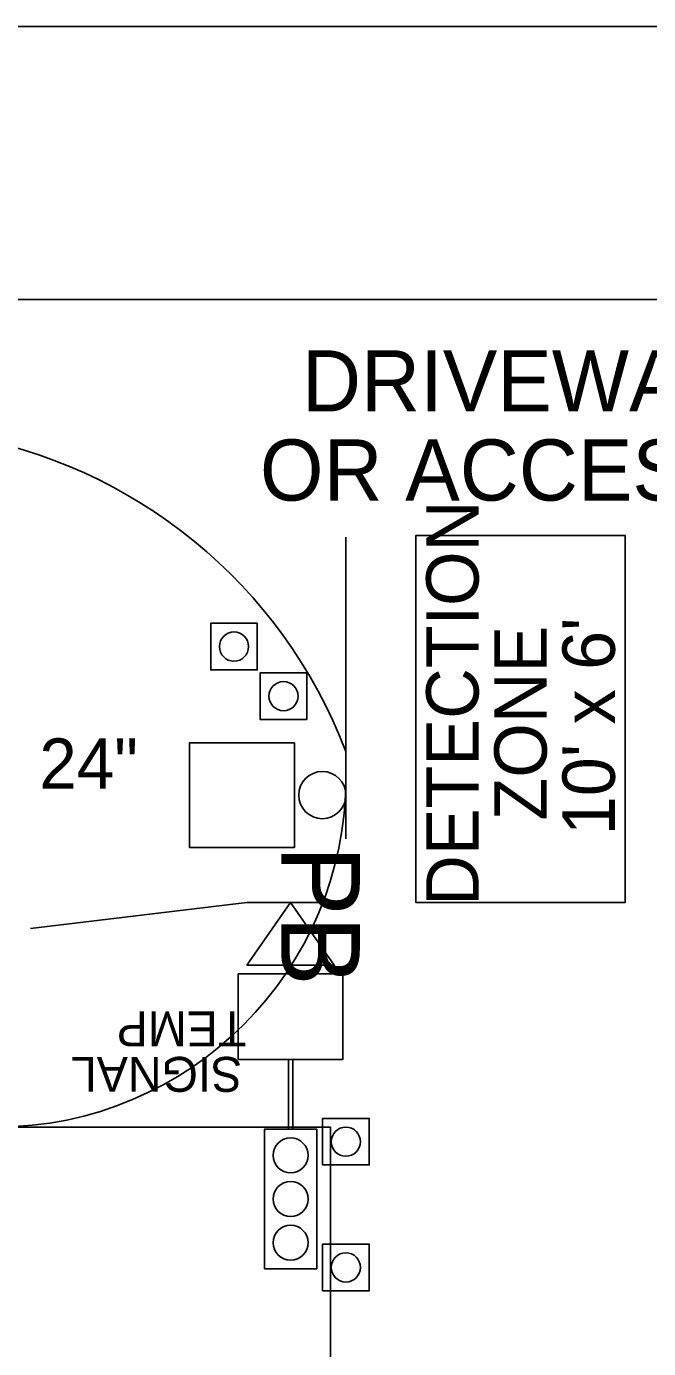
# Model space of a CAD drawing. Extents: x 99976 to 100136, y 99905 to 100011.
# Drawn here: x 100052.559 to 100053.272, y 100009.174 to 100010.687 of the extents above; entities that cross this region are included whole.
import ezdxf

# ---------------------------------------------------------------- set-up
doc = ezdxf.new("R2010")
doc.units = 0
for name, color, linetype in [('RD_ED_DrivewayEdge', 7, 'Continuous'), ('SH_GI_PlotLimits', 7, 'Continuous'), ('SH_GI_SheetBorder', 7, 'Continuous'), ('TR_SN_ConstructionSigns', 7, 'Continuous'), ('TR_WZ_PortableSignMountBlk-Wht', 7, 'Continuous'), ('TR_WZ_Sign', 7, 'Continuous'), ('TR_WZ_TempSignal', 7, 'Continuous'), ('TR_WZ_TrafficCone', 7, 'Continuous'), ('TR_WZ_WorkZoneDetails', 7, 'Continuous'), ('TR_WZ_WorkZoneTextCurrent', 7, 'Continuous')]:
    doc.layers.add(name, color=color, linetype=linetype)

msp = doc.modelspace()

# ---------------------------------------------------------------- linework, layer by layer
at = {"layer": 'RD_ED_DrivewayEdge'}
msp.add_line((100052.925, 100009.8277), (100052.925, 100010.103), dxfattribs=at)
msp.add_arc((100052.525, 100009.8277), 0.4, 270, 0, dxfattribs=at)
at = {"layer": 'SH_GI_PlotLimits'}
msp.add_lwpolyline([(100039.0625, 99999.6875), (100056.0625, 99999.6875), (100056.0625, 100010.6875), (100039.0625, 100010.6875)], close=True, dxfattribs=at)
at = {"layer": 'SH_GI_SheetBorder'}
msp.add_line((100040, 100010.375), (100055.75, 100010.375), dxfattribs=at)
at = {"layer": 'TR_WZ_PortableSignMountBlk-Wht'}
msp.add_line((100052.8117, 100009.6848), (100052.9117, 100009.6848), dxfattribs=at)
msp.add_lwpolyline([(100052.8616, 100009.6848), (100052.9117, 100009.613), (100052.8117, 100009.613)], close=True, dxfattribs=at)
at = {"layer": 'TR_WZ_Sign'}
msp.add_line((100052.925, 100009.8577), (100052.925, 100009.7577), dxfattribs=at)
msp.add_circle((100052.898, 100009.8077), 0.027, dxfattribs=at)
msp.add_circle((100052.898, 100009.8077), 0.027, dxfattribs=at)
at = {"layer": 'TR_WZ_TempSignal'}
for p, q in [((100052.9217, 100009.603), (100052.8017, 100009.603)), ((100052.8017, 100009.603), (100052.8017, 100009.5052)), ((100052.9217, 100009.5586), (100052.9217, 100009.603)), ((100052.9217, 100009.5497), (100052.9217, 100009.5586)), ((100052.9217, 100009.5052), (100052.9217, 100009.5497)), ((100052.8017, 100009.5052), (100052.9217, 100009.5052)), ((100052.8917, 100009.4252), (100052.8318, 100009.4252)), ((100052.8318, 100009.4252), (100052.8318, 100009.2655)), ((100052.8917, 100009.2655), (100052.8917, 100009.4252)), ((100052.8318, 100009.2655), (100052.8917, 100009.2655))]:
    msp.add_line(p, q, dxfattribs=at)
for points in [[(100052.866, 100009.8677), (100052.866, 100009.7477), (100052.746, 100009.7477), (100052.746, 100009.8677)], [(100052.866, 100009.8677), (100052.866, 100009.7477), (100052.746, 100009.7477), (100052.746, 100009.8677)], [(100052.8642, 100009.4252), (100052.8592, 100009.4252), (100052.8592, 100009.5052), (100052.8642, 100009.5052)]]:
    msp.add_lwpolyline(points, close=True, dxfattribs=at)
for points in [[(100052.8017, 100009.5052), (100052.9217, 100009.5052), (100052.9217, 100009.603), (100052.8017, 100009.603), (100052.8017, 100009.5052)], [(100052.8318, 100009.2655), (100052.8917, 100009.2655), (100052.8917, 100009.4252), (100052.8318, 100009.4252), (100052.8318, 100009.2655)]]:
    msp.add_lwpolyline(points, dxfattribs=at)
for centre in [(100052.8617, 100009.3953), (100052.8617, 100009.3953), (100052.8617, 100009.3454), (100052.8617, 100009.3454), (100052.8617, 100009.2954), (100052.8617, 100009.2954)]:
    msp.add_circle(centre, 0.02, dxfattribs=at)
at = {"layer": 'TR_WZ_TrafficCone'}
for points in [[(100052.7702, 100010.0044), (100052.8236, 100010.0044), (100052.8236, 100009.951), (100052.7702, 100009.951), (100052.7702, 100010.0044)], [(100052.7702, 100009.951), (100052.8236, 100009.951), (100052.8236, 100010.0044), (100052.7702, 100010.0044), (100052.7702, 100009.951)], [(100052.8269, 100009.9477), (100052.8802, 100009.9477), (100052.8802, 100009.8944), (100052.8269, 100009.8944), (100052.8269, 100009.9477)], [(100052.8269, 100009.8944), (100052.8802, 100009.8944), (100052.8802, 100009.9477), (100052.8269, 100009.9477), (100052.8269, 100009.8944)], [(100052.8983, 100009.4377), (100052.9517, 100009.4377), (100052.9517, 100009.3844), (100052.8983, 100009.3844), (100052.8983, 100009.4377)], [(100052.8983, 100009.3844), (100052.9517, 100009.3844), (100052.9517, 100009.4377), (100052.8983, 100009.4377), (100052.8983, 100009.3844)], [(100052.8983, 100009.2938), (100052.9517, 100009.2938), (100052.9517, 100009.2404), (100052.8983, 100009.2404), (100052.8983, 100009.2938)], [(100052.8983, 100009.2404), (100052.9517, 100009.2404), (100052.9517, 100009.2938), (100052.8983, 100009.2938), (100052.8983, 100009.2404)]]:
    msp.add_lwpolyline(points, dxfattribs=at)
for centre in [(100052.7969, 100009.9777), (100052.8536, 100009.921), (100052.925, 100009.411), (100052.925, 100009.2671)]:
    msp.add_circle(centre, 0.0167, dxfattribs=at)
at = {"layer": 'TR_WZ_WorkZoneDetails'}
msp.add_line((100052.8117, 100009.6848), (100052.5638, 100009.6552), dxfattribs=at)
for points in [[(100053.005, 100009.6848), (100053.005, 100010.1048), (100053.245, 100010.1048), (100053.245, 100009.6848), (100053.005, 100009.6848)], [(100053.245, 100009.6848), (100053.245, 100010.1048), (100053.005, 100010.1048), (100053.005, 100009.6848), (100053.245, 100009.6848)]]:
    msp.add_lwpolyline(points, dxfattribs=at)
msp.add_lwpolyline([(100052.9075, 100009.4277), (100052.9075, 100008.8402), (100052.9075, 100008.6402), (100052.9048, 100008.4902), (100052.9048, 100008.4902), (100052.9048, 100008.4902), (100052.8647, 100008.3655), (100052.8647, 100008.3655), (100052.8647, 100008.3655), (100052.7607, 100008.3077), (100052.5257, 100008.3077), (100051.5503, 100008.3077), (100051.1882, 100008.3077), (100050.825, 100008.3077), (100050.825, 100009.4277)], close=True, dxfattribs=at)
msp.add_arc((100052.387, 100009.6523), 0.5759, 20.8996, 140.1941, dxfattribs=at)

# ---------------------------------------------------------------- texts
at = {"layer": 'TR_SN_ConstructionSigns'}
msp.add_text('24"', height=0.0576, rotation=360, dxfattribs=at).set_placement((100052.574, 100009.815))
at = {"layer": 'TR_WZ_TempSignal'}
for s, height, rotation, p in [('PB', 0.09, 270, (100052.851, 100009.75)), ('TEMP', 0.04, 180, (100052.8111, 100009.5601)), ('SIGNAL', 0.04, 180, (100052.8062, 100009.5081))]:
    msp.add_text(s, height=height, rotation=rotation, dxfattribs=at).set_placement(p)
at = {"layer": 'TR_WZ_WorkZoneDetails'}
for s, p in [('DETECTION', (100053.077, 100009.681)), ("10' x 6'", (100053.233, 100009.7618)), ('ZONE', (100053.155, 100009.7786))]:
    msp.add_text(s, height=0.06, rotation=90, dxfattribs=at).set_placement(p)
at = {"layer": 'TR_WZ_WorkZoneTextCurrent'}
for s, p in [('DRIVEWAY', (100052.8748, 100010.2468)), ('OR ACCESS', (100052.8266, 100010.1448))]:
    msp.add_text(s, height=0.07, dxfattribs=at).set_placement(p)

doc.saveas('drawing.dxf')
